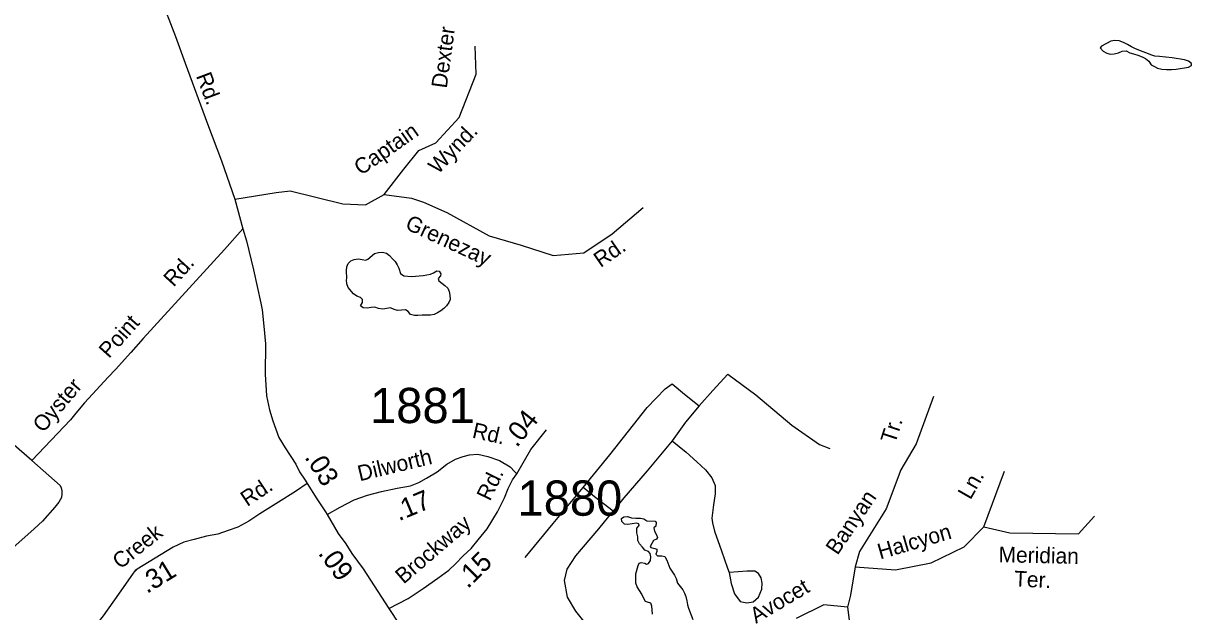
# Model space of a CAD drawing. Extents: x 1945482 to 2853149, y 66427 to 1015778.
# Drawn here: x 2369934 to 2374834, y 195479 to 197944 of the extents above; entities that cross this region are included whole.
import ezdxf

# ---------------------------------------------------------------- set-up
doc = ezdxf.new("R2010")
doc.units = 0
for name, color, linetype in [('Old_Level_10', 7, 'Continuous'), ('Old_Level_11', 7, 'Continuous'), ('Old_Level_17', 7, 'Continuous'), ('Old_Level_32', 7, 'Continuous'), ('Old_Level_35', 7, 'Continuous'), ('Old_Level_60', 7, 'Continuous'), ('Old_Level_8', 7, 'Continuous')]:
    doc.layers.add(name, color=color, linetype=linetype)

msp = doc.modelspace()

# ---------------------------------------------------------------- linework, layer by layer
at = {"layer": 'Old_Level_32'}
msp.add_line((2371467.6, 195492), (2371510.6, 195425.6), dxfattribs=at)
for points in [[(2370507.1, 198060.8), (2370572, 197889.3), (2370612.4, 197776.8), (2370706.5, 197522.5), (2370764.7, 197368.7), (2370821.1, 197206.9), (2370854.6, 197083.6), (2370870, 197032.8), (2370889.3, 196951.5), (2370898.8, 196911.9), (2370930.4, 196771.1), (2370935.5, 196743.3), (2370942.2, 196675.5), (2370949.1, 196601.7), (2370948.2, 196473.7), (2370953.8, 196383.8), (2370966.2, 196324.3), (2370980, 196278.8), (2371005.9, 196209), (2371032.5, 196164.9), (2371077.2, 196096.6), (2371092.5, 196065.2), (2371115.9, 196030.1), (2371125, 196015.6)], [(2372003.2, 196055.7), (2372062.2, 196157.5), (2372128.5, 196240.1)], [(2371208.3, 195885.3), (2371262.5, 195917.1), (2371321.5, 195946.6), (2371377.5, 195967.2), (2371436.5, 195982), (2371501.3, 195996.7), (2371557.3, 196005.6), (2371592.7, 196020.3), (2371625.1, 196038), (2371669.4, 196064.6), (2371710.6, 196097), (2371746, 196117.7), (2371778.4, 196129.5), (2371805, 196135.4), (2371840.3, 196138.3), (2371881.6, 196129.5), (2371931.7, 196111.8), (2371975.2, 196085.2), (2371995.9, 196064.6), (2372003.2, 196055.7)], [(2371467.6, 195492), (2371547.7, 195533.6), (2371611.1, 195576.3), (2371673, 195619.1), (2371718.7, 195653), (2371746.7, 195679.6), (2371779.2, 195712), (2371811.6, 195743), (2371841.1, 195779.9), (2371879.4, 195825.6), (2371922.2, 195896.4), (2371951.6, 195955.4), (2371967.8, 195995.3), (2371985.5, 196030.7), (2372003.2, 196055.7)], [(2371125, 196015.6), (2371075.3, 195982), (2371004.6, 195937.7), (2370926.4, 195889.1), (2370879.3, 195858.1), (2370833.6, 195833), (2370793.8, 195818.2), (2370749.6, 195803.5), (2370702.4, 195794.6), (2370650.8, 195781.4), (2370606.6, 195769.6), (2370562.3, 195748.9), (2370410.9, 195656.3), (2370403.2, 195651.6), (2370394.8, 195639.6), (2370333.1, 195551.3), (2370268.3, 195461.3), (2370221.1, 195400.8), (2370179.8, 195355.1), (2370120.9, 195302), (2370075.2, 195268), (2370033.9, 195228.2), (2369933.7, 195166.3), (2369829, 195101.4)], [(2371125, 196015.6), (2371165, 195952.1), (2371201.2, 195897.5), (2371208.3, 195885.3)], [(2371208.3, 195885.3), (2371254.8, 195805.6), (2371286.5, 195762.8), (2371312.2, 195721.8), (2371358.7, 195657.6), (2371390.6, 195610.9), (2371467.6, 195492)]]:
    msp.add_lwpolyline(points, dxfattribs=at)
at = {"layer": 'Old_Level_35'}
msp.add_line((2370410.9, 195656.3), (2370394.8, 195639.6), dxfattribs=at)
for points in [[(2371447.3, 197226.9), (2371529.9, 197333.2), (2371592.9, 197412), (2371663.7, 197443.5), (2371762, 197549.8), (2371832.9, 197730.9), (2371828.9, 197849)], [(2370821.1, 197206.9), (2370994.8, 197234.8), (2371053.4, 197242.1)], [(2371053.4, 197242.1), (2371274.1, 197187.6), (2371368.6, 197183.6), (2371447.3, 197226.9), (2371561.4, 197211.2), (2371612.5, 197195.4), (2371710.9, 197152.1), (2371888, 197053.7), (2372021.7, 197014.3), (2372155.5, 196971), (2372285.3, 196982.8), (2372403.4, 197061.6), (2372533.2, 197171.8)], [(2370854.6, 197083.6), (2370777.4, 196997.1), (2370436.1, 196623.4), (2370384.4, 196565.3), (2370321.2, 196492.8), (2370290.5, 196461.6), (2370190.7, 196353.6), (2370154.4, 196310.1), (2370131.5, 196283.2), (2369970.2, 196112.7)], [(2369970.2, 196112.7), (2369147.6, 196824.4), (2369118.7, 196847.2), (2369077.3, 196883.6), (2369050.4, 196904.6), (2369032, 196913.8), (2369021.8, 196919.4), (2369005.8, 196920.8), (2368985.6, 196924), (2368953.7, 196920.7), (2368943.8, 196918.3), (2368809.6, 196873), (2368763.8, 196857.8)], [(2372767.8, 196340.6), (2372826.3, 196405.8), (2372889.2, 196473.3)], [(2372889.2, 196473.3), (2373006.2, 196387.8), (2373156.8, 196259.6), (2373273.8, 196178.6), (2373316.5, 196162.9)], [(2372282.1, 195998.6), (2372394.5, 196135.9), (2372549.7, 196333.9), (2372626.1, 196412.6), (2372655.4, 196432.8)], [(2372655.4, 196432.8), (2372707.1, 196390.1), (2372767.8, 196340.6)], [(2373751.6, 196380.2), (2373678.1, 196181.8), (2373614.1, 196073), (2373553.3, 195909.7), (2373441.4, 195730.5), (2373422.2, 195666.5), (2373403, 195548.1), (2373390.2, 195496.9), (2373403, 195397.7), (2373438.2, 195202.4), (2373313.5, 195167.2), (2373252.7, 195119.2), (2373214.3, 195058.4), (2373182.3, 194991.2), (2373159.9, 194915), (2374135.4, 194431.7)], [(2372767.8, 196340.6), (2372711.6, 196273.1), (2372655.4, 196194.4)], [(2372655.4, 196194.4), (2372549.7, 196068.4), (2372453, 195955.9), (2372408, 195899.7)], [(2372655.4, 196194.4), (2372713.8, 196147.1), (2372758.8, 196106.6), (2372794.8, 196072.9), (2372821.8, 196039.1), (2372835.3, 196007.6), (2372835.3, 195971.7), (2372828.5, 195926.7), (2372824, 195892.9), (2372821.8, 195870.4), (2372824, 195850.2), (2372833, 195816.4), (2372862.2, 195733.2), (2372887, 195661.2), (2372893.7, 195643.2)], [(2369970.2, 196112.7), (2370088.4, 196007.4), (2370092.8, 195997.6), (2370095.3, 195985.6), (2370095.8, 195971.7), (2370094.4, 195957.6), (2370083.2, 195937.1), (2370066, 195916.5), (2370014.3, 195858.4), (2369979.6, 195825), (2369877.1, 195734.9)], [(2373422.2, 195666.5), (2373591.7, 195654.3), (2373742, 195683.1), (2373879.6, 195750.4), (2373962.7, 195833.6), (2374049.1, 196067.9)], [(2372039.2, 195706.2), (2372156.2, 195847.9), (2372282.1, 195998.6)], [(2372408, 195899.7), (2372329.3, 195960.4), (2372282.1, 195998.6)], [(2372322.6, 195391.2), (2372250.6, 195481.2), (2372216.9, 195539.7), (2372203.4, 195609.5), (2372214.6, 195656.7), (2372250.6, 195712.9), (2372347.3, 195825.4), (2372408, 195899.7)], [(2373962.7, 195833.6), (2374071.5, 195808.6), (2374359.3, 195805.4), (2374426.5, 195879)], [(2373390.2, 195496.9), (2373291.1, 195507.8), (2373175.9, 195450.1)]]:
    msp.add_lwpolyline(points, dxfattribs=at)
msp.add_lwpolyline([(2372893.7, 195643.2), (2372902.7, 195596), (2372916.2, 195553.2), (2372940.9, 195521.7), (2372967.9, 195515), (2372994.9, 195519.5), (2373017.4, 195539.7), (2373030.9, 195573.5), (2373033.1, 195598.2), (2373028.6, 195620.7), (2373017.4, 195638.7), (2373001.7, 195647.7), (2372970.2, 195647.7), (2372932, 195645.4)], close=True, dxfattribs=at)
at = {"layer": 'Old_Level_60'}
for points in [[(2374748.7, 197751.1), (2374768.2, 197752.1), (2374821, 197761.2), (2374833.7, 197767.2), (2374833.5, 197775.5), (2374821.2, 197785.8), (2374804.2, 197790.8), (2374752, 197799.9), (2374698.5, 197806), (2374680, 197806.7), (2374663, 197812.4), (2374646.5, 197819.9), (2374626.2, 197826.1), (2374595.5, 197838.3), (2374581.5, 197845.3), (2374565.2, 197856), (2374547.7, 197864.7), (2374529.5, 197871.2), (2374511.2, 197871.9), (2374494.7, 197868.9), (2374455.5, 197848.6), (2374450.7, 197841.7), (2374463.2, 197827.9), (2374478, 197819.4), (2374492, 197814.8), (2374509, 197816.6), (2374527.5, 197821.3), (2374542, 197827.5), (2374559.5, 197828.6), (2374575.2, 197821.3), (2374590.2, 197816), (2374607.5, 197811.3), (2374625.7, 197804.1), (2374640, 197796.6), (2374654, 197785.3), (2374664.5, 197770.8), (2374677.7, 197763.1), (2374691.2, 197756.7), (2374709.2, 197752.7), (2374728, 197751.1), (2374748.7, 197751.1)], [(2371589.2, 196719.7), (2371574, 196720.1), (2371557.5, 196723.4), (2371547.5, 196735.9), (2371536.2, 196743.4), (2371504, 196740.9), (2371489.2, 196745), (2371474, 196752.5), (2371441.2, 196746.1), (2371424, 196749.6), (2371408.5, 196754.1), (2371392.5, 196753.4), (2371375.7, 196751.1), (2371360, 196752.6), (2371348.2, 196760.4), (2371357, 196774), (2371356.5, 196787.1), (2371347.7, 196795.2), (2371332.2, 196801), (2371319, 196811.3), (2371296, 196837), (2371291.2, 196852.7), (2371289.7, 196868.9), (2371290.5, 196874.4), (2371290, 196907.8), (2371290.5, 196924.1), (2371296, 196938.1), (2371308, 196949.6), (2371322.2, 196953.9), (2371338.7, 196956.8), (2371355.2, 196955.1), (2371371, 196952.2), (2371378.7, 196956.5), (2371406.5, 196979.4), (2371423.2, 196984.5), (2371440.2, 196985), (2371457.2, 196980.4), (2371470.2, 196971.3), (2371483, 196957.7), (2371493, 196945.7), (2371501.7, 196931.6), (2371508.7, 196917.9), (2371516, 196895.6), (2371529.5, 196885.9), (2371562.7, 196883.7), (2371610.5, 196887.1), (2371626.7, 196890.5), (2371642, 196892.6), (2371655, 196898.6), (2371668.7, 196906.6), (2371678, 196905.6), (2371684.7, 196895.1), (2371683, 196885.6), (2371674.5, 196874.3), (2371676.7, 196864.5), (2371702.5, 196846.1), (2371714.5, 196834.3), (2371720.7, 196820.5), (2371723, 196804.9), (2371723.7, 196786.7), (2371719.2, 196773.6), (2371709.2, 196760.3), (2371697.7, 196749), (2371685.7, 196739.2), (2371671.5, 196731.1), (2371657.7, 196724.6), (2371641.2, 196721.2), (2371606.5, 196720.8), (2371589.2, 196719.7)], [(2372573, 195468.3), (2372571.5, 195486.6), (2372569.5, 195501.7), (2372565.5, 195514.7), (2372552, 195517.8), (2372542.7, 195521.3), (2372534.5, 195536), (2372527.7, 195552.2), (2372508.5, 195582.5), (2372503, 195598.5), (2372502.5, 195618.9), (2372503.5, 195636.8), (2372512, 195671.6), (2372517.5, 195681.4), (2372525.7, 195684), (2372540.2, 195681.3), (2372548.2, 195677.3), (2372555.7, 195680.1), (2372564.2, 195693.5), (2372565.2, 195709), (2372563.2, 195722.8), (2372556.5, 195730.4), (2372540, 195736.4), (2372530.5, 195749.2), (2372518.7, 195763.2), (2372511.7, 195776.1), (2372510.7, 195792.2), (2372507.7, 195809.5), (2372507.2, 195828.3), (2372517, 195839.7), (2372516, 195847.3), (2372505.5, 195849.6), (2372469.5, 195844.3), (2372455.7, 195845.7), (2372444, 195856.7), (2372443.2, 195868.8), (2372452, 195875.4), (2372468.5, 195877.3), (2372484.7, 195872), (2372503, 195870.5), (2372522, 195870.3), (2372536.2, 195868), (2372549.5, 195859.2), (2372584.2, 195857.5), (2372588, 195851.9), (2372587.2, 195836.6), (2372579, 195829.5), (2372580.5, 195815.8), (2372589, 195800), (2372593.2, 195789.1), (2372589.2, 195782), (2372577.5, 195777.2), (2372570.5, 195763.7), (2372563, 195752.1), (2372565.5, 195747.3), (2372582.5, 195743.4), (2372591, 195739.9), (2372590.5, 195730.5), (2372587, 195719.3), (2372593.7, 195712.4), (2372612.5, 195711.9), (2372624.5, 195709.6), (2372632.2, 195694.5), (2372646, 195661.5), (2372654, 195647.9), (2372665.7, 195631.6), (2372671.5, 195616.9), (2372677.2, 195597.4), (2372700.2, 195569.7), (2372707, 195555.4), (2372712.5, 195541.4), (2372716.7, 195524), (2372719.2, 195507.5), (2372724, 195493.2), (2372742.5, 195445.9)]]:
    msp.add_lwpolyline(points, dxfattribs=at)

# ---------------------------------------------------------------- texts
at = {"layer": 'Old_Level_10'}
for s, rotation, p in [('Dexter', 82.2062, (2371709.8, 197669.7)), ('Captain', 34.9344, (2371350.1, 197304.8)), ('Wynd.', 46.2578, (2371673, 197308.9)), ('Grenezay', 335.223, (2371531.2, 197084.7)), ('Rd.', 34.6515, (2372355, 196918.3)), ('Rd.', 47.5921, (2370564.1, 196836.5)), ('Point', 48.3111, (2370293.3, 196537)), ('Oyster', 49.5636, (2370017.4, 196225.2)), ('Tr.', 71.9829, (2373589.9, 196179.2)), ('Ln.', 60.2697, (2373906, 195944.2)), ('Banyan', 55.9542, (2373348.6, 195712.3)), ('Halcyon', 16.2617, (2373527.5, 195697.2)), ('Meridian', 358.7127, (2374023.6, 195686)), ('Ter.', 357.0871, (2374087.9, 195584.7)), ('Avocet', 30.7215, (2373006.7, 195427.3))]:
    msp.add_text(s, height=65.62, rotation=rotation, dxfattribs=at).set_placement(p)
at = {"layer": 'Old_Level_11'}
for s, rotation, p in [('Rd.', 290.5634, (2370657.6, 197724.3)), ('Rd.', 347.3657, (2371813.3, 196208.5)), ('Dilworth', 13.456, (2371344.9, 196024.8)), ('Rd.', 33.6901, (2370873, 195916.8)), ('Rd.', 64.0109, (2371890.9, 195938.7)), ('Creek', 38.4105, (2370340.7, 195653.9)), ('Brockway', 40.6207, (2371529, 195591.7))]:
    msp.add_text(s, height=65.62, rotation=rotation, dxfattribs=at).set_placement(p)
at = {"layer": 'Old_Level_17'}
for s, rotation, p in [('.04', 51.2352, (2372003.8, 196163.4)), ('.03', 302.1703, (2371111.5, 196125.7)), ('.17', 22.6338, (2371509, 195857.2)), ('.09', 305.9638, (2371167.9, 195722.8)), ('.31', 31.4475, (2370452.3, 195552.1)), ('.15', 45.0203, (2371798.3, 195572.2))]:
    msp.add_text(s, height=82.02, rotation=rotation, dxfattribs=at).set_placement(p)
at = {"layer": 'Old_Level_8'}
for s, p in [('1881', (2371388.4, 196268.8)), ('1880', (2372006.8, 195880.7))]:
    msp.add_text(s, height=147.64, dxfattribs=at).set_placement(p)

doc.saveas('drawing.dxf')
